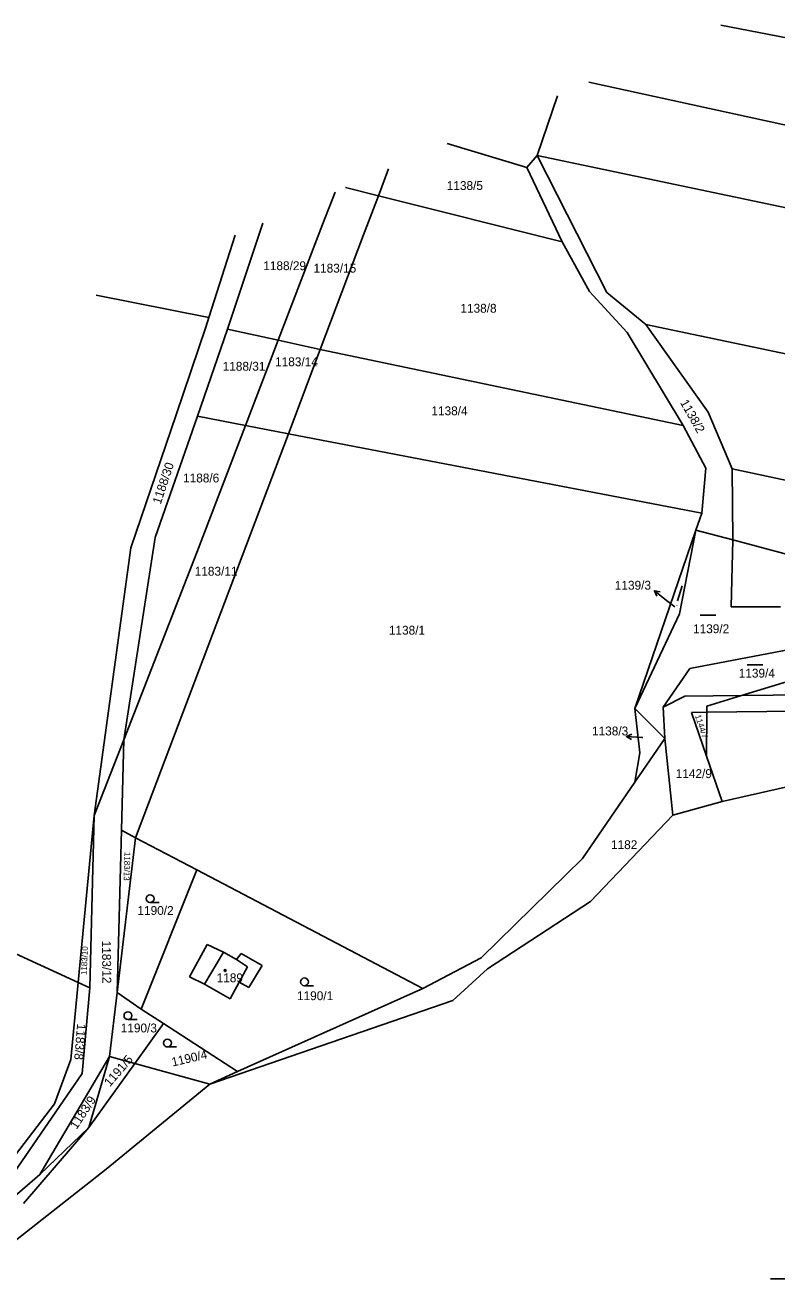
# Model space of a CAD drawing. Extents: x -779596 to -776743, y -1030330 to -1024513.
# Drawn here: x -778843.2 to -778698.9, y -1026435.4 to -1026193 of the extents above; entities that cross this region are included whole.
import ezdxf

# ---------------------------------------------------------------- set-up
doc = ezdxf.new("R2010")
doc.units = 0
for name, color, linetype in [('hranice parcel', 7, 'Continuous'), ('hranice vnitřní', 7, 'Continuous'), ('kultura', 7, 'Continuous'), ('č_ parcel šipka', 7, 'Continuous'), ('č_pacel stav_', 7, 'Continuous'), ('č_parcel poz_', 7, 'Continuous')]:
    doc.layers.add(name, color=color, linetype=linetype)

msp = doc.modelspace()

# ---------------------------------------------------------------- linework, layer by layer
at = {"layer": 'hranice parcel'}
for points in [[(-778709.65, -1026193), (-778564.3, -1026221)], [(-778734.995, -1026203.954), (-778651.94, -1026222.01)], [(-778744.91, -1026218.02), (-778740.989, -1026206.544)], [(-778762.21, -1026215.716), (-778746.86, -1026220.31)], [(-778746.86, -1026220.31), (-778744.91, -1026218.02)], [(-778744.91, -1026218.02), (-778625.17, -1026243.17)], [(-778744.91, -1026218.02), (-778731.53, -1026244.3)], [(-778775.4, -1026225.74), (-778773.444, -1026220.571)], [(-778746.86, -1026220.31), (-778740.1, -1026234.61)], [(-778781.728, -1026224.152), (-778775.4, -1026225.74)], [(-778786.11, -1026231.23), (-778783.728, -1026225.016)], [(-778778.25, -1026233.27), (-778775.4, -1026225.74)], [(-778775.4, -1026225.74), (-778740.1, -1026234.61)], [(-778804.38, -1026251.37), (-778797.582, -1026231.004)], [(-778794.65, -1026253.48), (-778786.11, -1026231.23)], [(-778807.96, -1026249.1), (-778802.923, -1026233.312)], [(-778786.56, -1026255.23), (-778778.25, -1026233.27)], [(-778740.1, -1026234.61), (-778734.88, -1026244.12)], [(-778829.612, -1026244.847), (-778807.96, -1026249.1)], [(-778734.88, -1026244.12), (-778727.61, -1026251.99)], [(-778731.53, -1026244.3), (-778724.02, -1026250.44)], [(-778814.27, -1026267.8), (-778808.56, -1026250.98)], [(-778808.56, -1026250.98), (-778807.96, -1026249.1)], [(-778724.02, -1026250.44), (-778498.59, -1026297.77)], [(-778724.02, -1026250.44), (-778712.06, -1026267.28)], [(-778810.17, -1026268.05), (-778804.38, -1026251.37)], [(-778804.38, -1026251.37), (-778794.65, -1026253.48)], [(-778800.92, -1026269.84), (-778794.65, -1026253.48)], [(-778794.65, -1026253.48), (-778786.56, -1026255.23)], [(-778727.61, -1026251.99), (-778716.85, -1026269.83)], [(-778792.69, -1026271.44), (-778786.56, -1026255.23)], [(-778786.56, -1026255.23), (-778716.85, -1026269.83)], [(-778822.93, -1026293.32), (-778814.27, -1026267.8)], [(-778818.26, -1026291.34), (-778810.17, -1026268.05)], [(-778810.17, -1026268.05), (-778800.92, -1026269.84)], [(-778712.06, -1026267.28), (-778707.46, -1026278.18)], [(-778810.26, -1026294.2), (-778800.92, -1026269.84)], [(-778800.92, -1026269.84), (-778792.69, -1026271.44)], [(-778716.85, -1026269.83), (-778712.52, -1026278.02)], [(-778800, -1026290.74), (-778792.69, -1026271.44)], [(-778792.69, -1026271.44), (-778713.26, -1026286.7)], [(-778713.26, -1026286.7), (-778712.52, -1026278.02)], [(-778707.46, -1026278.18), (-778514.64, -1026319.3)], [(-778707.46, -1026278.18), (-778707.33, -1026291.83)], [(-778714.41, -1026289.94), (-778713.26, -1026286.7)], [(-778824.32, -1026330.18), (-778818.26, -1026291.34)], [(-778822.08, -1026348.99), (-778800, -1026290.74)], [(-778726.13, -1026324.17), (-778714.41, -1026289.94)], [(-778717.53, -1026306.03), (-778714.41, -1026289.94)], [(-778714.41, -1026289.94), (-778707.33, -1026291.83)], [(-778707.66, -1026304.66), (-778707.33, -1026291.83)], [(-778707.33, -1026291.83), (-778685.54, -1026297.63)], [(-778830.02, -1026344.75), (-778822.93, -1026293.32)], [(-778824.32, -1026330.18), (-778810.26, -1026294.2)], [(-778726.13, -1026324.17), (-778717.53, -1026306.03)], [(-778707.66, -1026304.66), (-778698.17, -1026304.63)], [(-778715.6, -1026316.49), (-778681.32, -1026309.99)], [(-778720.69, -1026323.92), (-778715.6, -1026316.49)], [(-778705.67, -1026321.71), (-778682.25, -1026314.6)], [(-778705.67, -1026321.71), (-778675.15, -1026321.36)], [(-778720.69, -1026323.92), (-778716.54, -1026321.83)], [(-778716.54, -1026321.83), (-778705.67, -1026321.71)], [(-778712.32, -1026324.91), (-778712.31, -1026323.72)], [(-778712.31, -1026323.72), (-778705.67, -1026321.71)], [(-778726.13, -1026324.17), (-778720.41, -1026329.94)], [(-778726.13, -1026324.17), (-778725.18, -1026332.72)], [(-778720.69, -1026323.92), (-778720.41, -1026329.94)], [(-778715.23, -1026324.95), (-778712.32, -1026324.91)], [(-778715.23, -1026324.95), (-778712.37, -1026333.32)], [(-778712.37, -1026333.32), (-778712.32, -1026324.91)], [(-778712.32, -1026324.91), (-778671.93, -1026324.42)], [(-778830.02, -1026344.75), (-778824.32, -1026330.18)], [(-778824.77, -1026347.51), (-778824.32, -1026330.18)], [(-778726.13, -1026338.31), (-778720.41, -1026329.94)], [(-778720.41, -1026329.94), (-778718.87, -1026344.66)], [(-778726.13, -1026338.31), (-778725.18, -1026332.72)], [(-778712.37, -1026333.32), (-778709.39, -1026342.05)], [(-778709.39, -1026342.05), (-778664.93, -1026331.96)], [(-778736.17, -1026352.98), (-778726.13, -1026338.31)], [(-778907.14, -1026342.73), (-778833.06, -1026376.78)], [(-778718.87, -1026344.66), (-778709.39, -1026342.05)], [(-778833.06, -1026376.78), (-778830.02, -1026344.75)], [(-778830.85, -1026377.8), (-778830.02, -1026344.75)], [(-778734.68, -1026361.22), (-778718.87, -1026344.66)], [(-778825.59, -1026378.74), (-778824.77, -1026347.51)], [(-778824.77, -1026347.51), (-778822.08, -1026348.99)], [(-778825.59, -1026378.74), (-778822.08, -1026348.99)], [(-778822.08, -1026348.99), (-778810.28, -1026355.17)], [(-778821, -1026381.9), (-778810.28, -1026355.17)], [(-778810.28, -1026355.17), (-778766.88, -1026377.92)], [(-778755.64, -1026372.08), (-778736.17, -1026352.98)], [(-778754.42, -1026374.15), (-778734.68, -1026361.22)], [(-778811.66, -1026375.68), (-778808.29, -1026369.52)], [(-778808.29, -1026369.52), (-778805.18, -1026370.99)], [(-778805.18, -1026370.99), (-778802.63, -1026372.36)], [(-778802.63, -1026372.36), (-778801.79, -1026371.21)], [(-778801.79, -1026371.21), (-778797.71, -1026373.55)], [(-778766.88, -1026377.92), (-778755.64, -1026372.08)], [(-778800.28, -1026377.75), (-778797.71, -1026373.55)], [(-778761.08, -1026380.22), (-778754.42, -1026374.15)], [(-778834.47, -1026391.6), (-778833.06, -1026376.78)], [(-778833.06, -1026376.78), (-778830.85, -1026377.8)], [(-778811.66, -1026375.68), (-778808.78, -1026377.08)], [(-778808.78, -1026377.08), (-778803.89, -1026379.93)], [(-778803.89, -1026379.93), (-778802.14, -1026376.74)], [(-778802.14, -1026376.74), (-778800.28, -1026377.75)], [(-778832.34, -1026394.24), (-778830.85, -1026377.8)], [(-778827.03, -1026390.98), (-778825.59, -1026378.74)], [(-778825.59, -1026378.74), (-778821, -1026381.9)], [(-778802.47, -1026393.88), (-778766.88, -1026377.92)], [(-778821, -1026381.9), (-778816.68, -1026384.69)], [(-778807.81, -1026396.28), (-778761.08, -1026380.22)], [(-778822.17, -1026392.32), (-778816.68, -1026384.69)], [(-778816.68, -1026384.69), (-778802.47, -1026393.88)], [(-778840.45, -1026413.68), (-778827.03, -1026390.98)], [(-778837.61, -1026400.1), (-778834.47, -1026391.6)], [(-778831.03, -1026404.62), (-778827.03, -1026390.98)], [(-778827.03, -1026390.98), (-778822.17, -1026392.32)], [(-778831.03, -1026404.62), (-778822.17, -1026392.32)], [(-778822.17, -1026392.32), (-778807.81, -1026396.28)], [(-778807.81, -1026396.28), (-778802.47, -1026393.88)], [(-778847.47, -1026416.37), (-778832.34, -1026394.24)], [(-778827.72, -1026412.6), (-778807.81, -1026396.28)], [(-778845.95, -1026410.96), (-778837.61, -1026400.1)], [(-778843.6, -1026419.19), (-778831.03, -1026404.62)], [(-778840.45, -1026413.68), (-778831.03, -1026404.62)], [(-778868.89, -1026444.97), (-778827.72, -1026412.6)], [(-778863.74, -1026433.75), (-778840.45, -1026413.68)]]:
    msp.add_lwpolyline(points, dxfattribs=at)
at = {"layer": 'hranice vnitřní'}
for points in [[(-778808.78, -1026377.08), (-778805.18, -1026370.99)], [(-778802.63, -1026372.36), (-778800.52, -1026373.77)], [(-778802.14, -1026376.74), (-778800.52, -1026373.77)]]:
    msp.add_lwpolyline(points, dxfattribs=at)
at = {"layer": 'kultura'}
for points in [[(-778717.926, -1026303.515), (-778717.054, -1026300.645)], [(-778713.61, -1026306.25), (-778710.61, -1026306.25)], [(-778704.56, -1026315.81), (-778701.56, -1026315.81)], [(-778819.25, -1026361.44), (-778817.5, -1026361.44)], [(-778789.61, -1026377.42), (-778787.86, -1026377.42)], [(-778823.52, -1026383.9), (-778821.77, -1026383.9)], [(-778815.92, -1026389.17), (-778814.17, -1026389.17)], [(-778700.09, -1026433.66), (-778694.09, -1026433.66)]]:
    msp.add_lwpolyline(points, dxfattribs=at)
for centre, radius in [((-778819.25, -1026360.69), 0.75), ((-778804.84, -1026374.47), 0.175), ((-778789.61, -1026376.67), 0.75), ((-778823.52, -1026383.15), 0.75), ((-778815.92, -1026388.42), 0.75)]:
    msp.add_circle(centre, radius, dxfattribs=at)
at = {"layer": 'č_ parcel šipka'}
for points in [[(-778720.04, -1026303.43), (-778722.394, -1026301.571)], [(-778721.919, -1026302.583), (-778722.394, -1026301.571), (-778721.299, -1026301.799)], [(-778718.46, -1026304.67), (-778720.04, -1026303.43)], [(-778726.807, -1026330.113), (-778727.774, -1026329.552), (-778726.744, -1026329.116)], [(-778724.78, -1026329.74), (-778727.774, -1026329.552)], [(-778724.59, -1026329.75), (-778724.78, -1026329.74)]]:
    msp.add_lwpolyline(points, dxfattribs=at)

# ---------------------------------------------------------------- texts
for s, p in [('1139/3', (-778729.989, -1026301.37)), ('1138/3', (-778734.369, -1026329.35))]:
    msp.add_text(s, height=1.7, dxfattribs=at).set_placement(p)
at = {"layer": 'č_pacel stav_'}
msp.add_text('1189', height=1.7, dxfattribs=at).set_placement((-778806.48, -1026376.74))
at = {"layer": 'č_parcel poz_'}
for s, height, p in [('1138/5', 1.7, (-778762.27, -1026224.63)), ('1188/29', 1.7, (-778797.52, -1026240.02)), ('1183/15', 1.7, (-778787.87, -1026240.49)), ('1138/8', 1.7, (-778759.65, -1026248.19)), ('1188/31', 1.7, (-778805.32, -1026259.33)), ('1183/14', 1.7, (-778795.25, -1026258.46)), ('1138/4', 1.7, (-778765.22, -1026267.88)), ('1188/6', 1.7, (-778812.93, -1026280.78)), ('1183/11', 1.7, (-778810.69, -1026298.68)), ('1139/3', 0.1, (-778718.26, -1026304.47)), ('1138/1', 1.7, (-778773.39, -1026310)), ('1139/2', 1.7, (-778714.96, -1026309.72)), ('1139/4', 1.7, (-778706.18, -1026318.25)), ('1138/3', 0.1, (-778724.39, -1026329.55)), ('1142/9', 1.7, (-778718.29, -1026337.54)), ('1182', 1.7, (-778730.72, -1026351.18)), ('1190/2', 1.7, (-778821.69, -1026363.81)), ('1190/1', 1.7, (-778791.04, -1026380.18)), ('1190/3', 1.7, (-778824.9, -1026386.37))]:
    msp.add_text(s, height=height, dxfattribs=at).set_placement(p)
for s, height, rotation, p in [('1138/2', 1.7, 299.50238, (-778717.498, -1026265.445)), ('1188/30', 1.7, 71.60057, (-778817.236, -1026285.078)), ('1144/7', 1.14, 287.90229, (-778714.599, -1026325.568)), ('1183/13', 1.14, 267.90213, (-778824.158, -1026351.707)), ('1183/10', 1.14, 87.40069, (-778831.44, -1026375.372)), ('1183/12', 1.7, 270.70215, (-778828.508, -1026368.757)), ('1183/8', 1.7, 265.30211, (-778833.268, -1026384.645)), ('1191/5', 1.7, 49.10039, (-778826.98, -1026396.908)), ('1190/4', 1.7, 13.10011, (-778814.921, -1026392.93)), ('1183/9', 1.7, 56.60045, (-778833.386, -1026405.103))]:
    msp.add_text(s, height=height, rotation=rotation, dxfattribs=at).set_placement(p)

doc.saveas('drawing.dxf')
